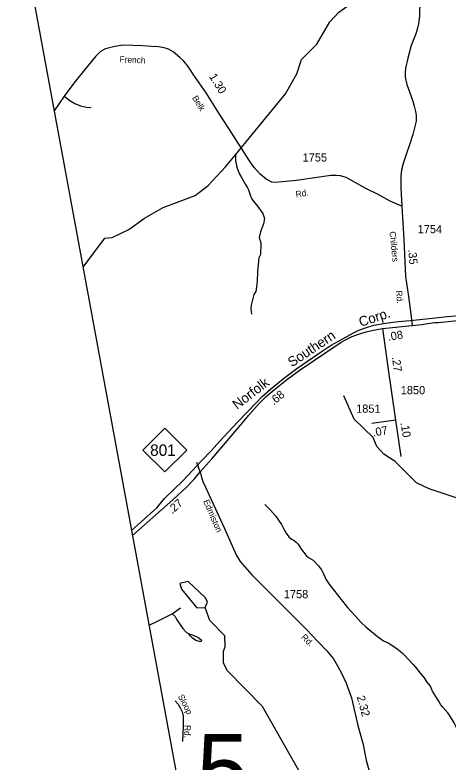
# Model space of a CAD drawing. Extents: x 1473865 to 1648260, y 639067 to 773536.
# Drawn here: x 1473865 to 1480465, y 691090 to 702471 of the extents above; entities that cross this region are included whole.
import ezdxf

# ---------------------------------------------------------------- set-up
doc = ezdxf.new("R2010")
doc.units = 0
for name, color, linetype in [('Exist Boundary Political CountyLine', 7, 'Continuous'), ('Exist Hydrographic Creek Single Shore', 7, 'Continuous'), ('Exist Hydrographic Misc Water Feature', 7, 'Continuous'), ('Exist Hydrographic Pond Under 1500 Sq Ft', 7, 'Continuous'), ('Exist Railroad Mainline', 7, 'Continuous'), ('Exist Railroad Mainline Label', 7, 'Continuous'), ('Exist Road Non-System Type 51', 7, 'Continuous'), ('Exist Road Non-System Type 51 Label', 7, 'Continuous'), ('Exist Road Primary NC Attributed', 7, 'Continuous'), ('Exist Road Primary NC Mileage Hundredths English Label', 7, 'Continuous'), ('Exist Road Primary NC Shield CELL', 7, 'Continuous'), ('Exist Road Primary NC Shield Number Label', 7, 'Continuous'), ('Exist Road Secondary Mileage Hundredths English Label', 7, 'Continuous'), ('Exist Road Secondary Structure Standard Bridge Number Label', 7, 'Continuous'), ('Exist Road Secondary Type 41 Attributed', 7, 'Continuous'), ('Exist Road Secondary Type 51 Attributed', 7, 'Continuous'), ('Exist Road Secondary Type 51 Label', 7, 'Continuous'), ('Exist Road Secondary Type 51 Number Label', 7, 'Continuous')]:
    doc.layers.add(name, color=color, linetype=linetype)

msp = doc.modelspace()

# ---------------------------------------------------------------- linework, layer by layer
at = {"layer": 'Exist Boundary Political CountyLine'}
msp.add_lwpolyline([(1493930, 769716), (1473865, 704260), (1482487, 657504)], dxfattribs=at)
at = {"layer": 'Exist Hydrographic Creek Single Shore'}
msp.add_lwpolyline([(1474904, 698626), (1475235, 699070), (1475349, 699078), (1475603, 699201), (1475839, 699373), (1476125, 699535), (1476612, 699719), (1476807, 699873), (1477071, 700159), (1477228, 700339), (1477987, 701270), (1478159, 701572), (1478234, 701790), (1478464, 702025), (1478662, 702366), (1478798, 702511), (1478924, 702600), (1479078, 702798), (1479122, 702898)], dxfattribs=at)
at = {"layer": 'Exist Hydrographic Misc Water Feature'}
for points in [[(1477228, 700339), (1477228, 700248), (1477235, 700200), (1477246, 700151), (1477283, 700055), (1477310, 700006), (1477378, 699889), (1477409, 699837), (1477424, 699804), (1477458, 699700), (1477476, 699667), (1477491, 699643), (1477546, 699578), (1477642, 699444), (1477668, 699372), (1477651, 699288), (1477609, 699169), (1477587, 699082), (1477591, 699058), (1477606, 699018), (1477614, 698985), (1477607, 698822), (1477582, 698770), (1477562, 698563), (1477555, 698411), (1477547, 698327), (1477537, 698259), (1477504, 698212), (1477465, 698049), (1477462, 697993), (1477470, 697913)], [(1480179, 695254), (1479984, 695344), (1479657, 695669), (1479484, 695781), (1479377, 695898), (1479321, 696034), (1479035, 696312), (1478874, 696667)], [(1482347, 692520), (1482289, 692554), (1481969, 692555), (1481743, 692659), (1481645, 692731), (1481262, 693306), (1481025, 693878), (1480876, 694656), (1480747, 694991), (1480681, 695084), (1480179, 695254)], [(1477675, 695012), (1477759, 694928), (1477833, 694841), (1477929, 694707), (1477956, 694647), (1477997, 694578), (1478036, 694521), (1478079, 694484), (1478113, 694468), (1478152, 694441), (1478182, 694409), (1478209, 694362), (1478214, 694346), (1478305, 694236), (1478339, 694206), (1478409, 694165), (1478488, 694081), (1478535, 694016), (1478562, 693968), (1478606, 693867), (1478669, 693777), (1478834, 693567), (1478930, 693445), (1478993, 693376), (1479148, 693213), (1479211, 693150), (1479387, 693004), (1479481, 692935), (1479553, 692906), (1479576, 692892), (1479600, 692875), (1479624, 692859), (1479687, 692814), (1479766, 692752), (1479797, 692724), (1479931, 692575), (1479968, 692533), (1480040, 692445), (1480101, 692372), (1480127, 692331)], [(1479292, 689387), (1479170, 689551), (1478906, 689748), (1478678, 690000), (1478582, 690225), (1478536, 690443), (1478300, 690773), (1477637, 691935), (1477106, 692481), (1477041, 692597), (1477044, 692781), (1477070, 692846), (1477065, 693013), (1476836, 693245), (1476765, 693446)], [(1481189, 691136), (1481123, 691138), (1481068, 691165), (1481038, 691188), (1480946, 691273), (1480911, 691322), (1480875, 691359), (1480844, 691381), (1480788, 691414), (1480733, 691455), (1480643, 691541), (1480577, 691648), (1480557, 691690), (1480485, 691806), (1480462, 691838), (1480383, 691927), (1480356, 691964), (1480329, 692005), (1480230, 692170), (1480195, 692245), (1480127, 692331)]]:
    msp.add_lwpolyline(points, dxfattribs=at)
at = {"layer": 'Exist Hydrographic Pond Under 1500 Sq Ft'}
msp.add_lwpolyline([(1476765, 693446), (1476799, 693528), (1476767, 693594), (1476505, 693842), (1476379, 693812), (1476403, 693726), (1476639, 693439), (1476765, 693446)], dxfattribs=at)
at = {"layer": 'Exist Railroad Mainline'}
msp.add_lwpolyline([(1475643, 694618), (1476027, 694965), (1476144, 695103), (1476427, 695380), (1476709, 695676), (1476858, 695836), (1476984, 695973), (1477256, 696270), (1477408, 696423), (1477543, 696560), (1477634, 696657), (1477757, 696770), (1477872, 696864), (1477980, 696946), (1478161, 697086), (1478324, 697197), (1478499, 697317), (1478686, 697441), (1478849, 697532), (1479024, 697630), (1479104, 697667), (1479209, 697703), (1479333, 697743), (1479509, 697776), (1479711, 697800), (1479885, 697816), (1480225, 697854), (1480449, 697877), (1480763, 697904)], dxfattribs=at)
at = {"layer": 'Exist Road Non-System Type 51'}
msp.add_line((1476686, 695511), (1476635, 695652), dxfattribs=at)
for points in [[(1474615, 701235), (1474701, 701168), (1474776, 701124), (1474865, 701088), (1474957, 701068), (1475027, 701063)], [(1476263, 693346), (1476387, 693438)], [(1475909, 693177), (1476045, 693239), (1476201, 693317), (1476263, 693346)], [(1476263, 693346), (1476308, 693305), (1476331, 693255), (1476423, 693124), (1476481, 693066), (1476522, 693044)], [(1476522, 693044), (1476580, 693025), (1476669, 692980), (1476706, 692949), (1476699, 692922), (1476676, 692927), (1476621, 692943), (1476570, 692975), (1476538, 693009), (1476518, 693034), (1476522, 693044)], [(1476305, 692022), (1476350, 691971), (1476385, 691917), (1476414, 691856), (1476429, 691788), (1476428, 691642), (1476417, 691402)]]:
    msp.add_lwpolyline(points, dxfattribs=at)
at = {"layer": 'Exist Road Primary NC Attributed'}
for points in [[(1479916, 697740), (1480067, 697754), (1480158, 697768), (1480257, 697784), (1480289, 697785), (1480321, 697787), (1480658, 697821), (1480908, 697852), (1481044, 697874), (1481532, 697939)], [(1479465, 697692), (1479916, 697740)], [(1476686, 695511), (1476868, 695713), (1477331, 696256), (1477430, 696372), (1477583, 696545), (1477694, 696657), (1477790, 696741), (1477820, 696766), (1478023, 696928), (1478198, 697053), (1478835, 697486), (1478910, 697529), (1478978, 697561), (1479083, 697601), (1479218, 697645), (1479305, 697665), (1479465, 697692)], [(1475657, 694543), (1476014, 694854), (1476271, 695083), (1476479, 695275), (1476600, 695406), (1476686, 695511)]]:
    msp.add_lwpolyline(points, dxfattribs=at)
at = {"layer": 'Exist Road Primary NC Shield CELL'}
msp.add_lwpolyline([(1475816, 695843), (1476149, 696176), (1476482, 695843), (1476149, 695510)], close=True, dxfattribs=at)
at = {"layer": 'Exist Road Secondary Type 41 Attributed'}
msp.add_lwpolyline([(1479761, 699557), (1479583, 699634), (1479387, 699742), (1479214, 699826), (1478913, 699994), (1478828, 700018), (1478762, 700025), (1478676, 700023), (1478156, 699949), (1477829, 699916), (1477782, 699925), (1477694, 699969), (1477602, 700045), (1477510, 700146), (1477438, 700246), (1477240, 700556), (1477126, 700742), (1476982, 700961), (1476780, 701284), (1476601, 701537), (1476506, 701685), (1476440, 701767), (1476379, 701824), (1476275, 701908), (1476205, 701948), (1476140, 701971), (1476052, 701987), (1475944, 701989), (1475816, 701998), (1475510, 702010), (1475386, 701992), (1475245, 701953), (1475168, 701915), (1475095, 701838), (1474780, 701454), (1474615, 701235), (1474465, 701009)], dxfattribs=at)
at = {"layer": 'Exist Road Secondary Type 51 Attributed'}
for q in [(1479304, 696247), (1479747, 695747)]:
    msp.add_line((1479664, 696297), q, dxfattribs=at)
for points in [[(1480035, 702696), (1480030, 702453), (1480013, 702335), (1480000, 702267), (1479973, 702184), (1479903, 702007), (1479854, 701812), (1479816, 701658), (1479810, 701585), (1479813, 701523), (1479837, 701410), (1479895, 701245), (1479926, 701158), (1479950, 701080), (1479971, 701001), (1479981, 700938), (1479978, 700852), (1479930, 700649), (1479870, 700477), (1479835, 700377), (1479779, 700210), (1479755, 700113), (1479743, 700016), (1479745, 699835), (1479761, 699557)], [(1479761, 699557), (1479790, 699052), (1479816, 698487), (1479862, 698181), (1479895, 697914), (1479916, 697740)], [(1479465, 697692), (1479548, 697106), (1479664, 696297)], [(1476686, 695511), (1476706, 695426), (1476729, 695364), (1476767, 695275), (1477059, 694647), (1477173, 694384), (1477243, 694239), (1477295, 694144), (1477477, 693942), (1477776, 693642), (1478304, 693113), (1478487, 692919), (1478618, 692784), (1478718, 692662), (1478781, 692555), (1478845, 692435), (1478910, 692294), (1478992, 692070), (1479089, 691648), (1479164, 691380), (1479219, 691117), (1479261, 690952)]]:
    msp.add_lwpolyline(points, dxfattribs=at)

# ---------------------------------------------------------------- texts
at = {"layer": 'Exist Railroad Mainline Label'}
for s, rotation, p in [('Corp.', 18.2232, (1479134, 697717)), ('Southern', 33.5833, (1478086, 697101)), ('Norfolk', 37.7166, (1477251, 696453))]:
    msp.add_text(s, height=150, rotation=rotation, dxfattribs=at).set_placement(p)
at = {"layer": 'Exist Road Non-System Type 51 Label'}
for s, rotation, p in [('Sloop', 297.1964, (1476345, 692093)), ('Rd.', 268.8944, (1476448, 691655))]:
    msp.add_text(s, height=95, rotation=rotation, dxfattribs=at).set_placement(p)
at = {"layer": 'Exist Road Primary NC Mileage Hundredths English Label'}
for s, rotation, p in [('.08', 9.1855, (1479556, 697506)), ('.68', 40.3448, (1477809, 696518)), ('.27', 41.7251, (1476262, 694862))]:
    msp.add_text(s, height=125, rotation=rotation, dxfattribs=at).set_placement(p)
at = {"layer": 'Exist Road Primary NC Shield Number Label'}
msp.add_text('801', height=175, dxfattribs=at).set_placement((1475925, 695754))
at = {"layer": 'Exist Road Secondary Mileage Hundredths English Label'}
for s, rotation, p in [('1.30', 302.0322, (1476819, 701532)), ('.35', 275.4576, (1479856, 698896)), ('.27', 277.7433, (1479609, 697257)), ('.07', 10.1253, (1479325, 696047)), ('.10', 278.9692, (1479740, 696257)), ('2.32', 285.5831, (1479071, 692084))]:
    msp.add_text(s, height=125, rotation=rotation, dxfattribs=at).set_placement(p)
at = {"layer": 'Exist Road Secondary Structure Standard Bridge Number Label'}
msp.add_text('5', height=1066, dxfattribs=at).set_placement((1476637, 690450))
at = {"layer": 'Exist Road Secondary Type 51 Label'}
for s, rotation, p in [('French', 357.7227, (1475458, 701748)), ('Belk', 302.0322, (1476560, 701206)), ('Rd.', 8.0574, (1478149, 699692)), ('Childers', 275.9231, (1479572, 699169)), ('Rd.', 275.4576, (1479669, 698268)), ('Edmiston', 293.5465, (1476731, 695064)), ('Rd.', 314.9513, (1478220, 692983))]:
    msp.add_text(s, height=95, rotation=rotation, dxfattribs=at).set_placement(p)
at = {"layer": 'Exist Road Secondary Type 51 Number Label'}
for s, p in [('1755', (1478249, 700238)), ('1754', (1480002, 699146)), ('1850', (1479744, 696693)), ('1851', (1479064, 696411)), ('1758', (1477962, 693586))]:
    msp.add_text(s, height=125, dxfattribs=at).set_placement(p)

doc.saveas('drawing.dxf')
